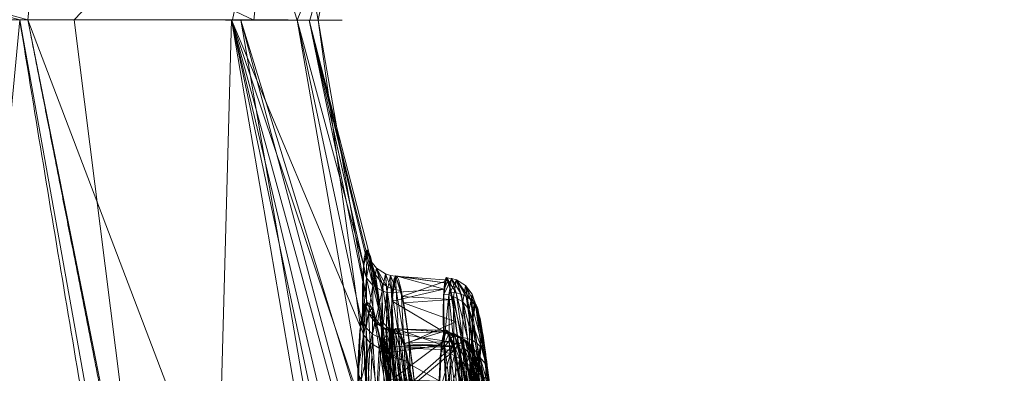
# Model space of a CAD drawing. Header units: millimetres. Extents: x -72 to 72, y -145 to 145.
# Tile 517 of 522: x 37.17 to 47.03, y 114.55 to 118.09. Entities that reach past the tile are written whole.
import ezdxf

# ---------------------------------------------------------------- set-up
doc = ezdxf.new("R2010")
doc.units = ezdxf.units.MM
doc.layers.add('1', color=7, linetype='CONTINUOUS')

msp = doc.modelspace()

# ---------------------------------------------------------------- linework, layer by layer
at = {"layer": '1', "color": 163, "linetype": 'Continuous', "lineweight": 13}
for points, knots in [([(20.8299, 118.0866, -34.5744), (21.0562, 118.0865, -34.4427), (21.5061, 118.0862, -34.1749), (22.1728, 118.0856, -33.7595), (22.7212, 118.085, -33.4022), (23.1018, 118.0847, -33.1472), (23.2915, 118.0845, -33.0187), (23.3996, 118.0844, -32.9449), (23.6696, 118.0842, -32.7597), (24.1252, 118.0838, -32.4401), (24.7594, 118.0834, -31.976), (25.3846, 118.0829, -31.4993), (26.2057, 118.0824, -30.8472), (27.0078, 118.0821, -30.1708), (27.7901, 118.082, -29.4709), (28.2706, 118.082, -29.0238), (28.6025, 118.0821, -28.7059), (28.7555, 118.0821, -28.5572), (28.8259, 118.0822, -28.4883), (28.8728, 118.0822, -28.4423), (28.9547, 118.0822, -28.3617), (29.048, 118.0823, -28.2692), (29.1409, 118.0823, -28.1763), (29.2798, 118.0824, -28.0366), (29.579, 118.0825, -27.7319), (29.913, 118.0826, -27.3808), (30.2588, 118.0828, -27.0068), (30.6119, 118.0829, -26.6171), (31.0719, 118.0831, -26.0912), (31.5891, 118.0833, -25.4733), (32.083, 118.0835, -24.8574), (32.5639, 118.0837, -24.231), (33.0316, 118.0838, -23.5947), (33.486, 118.084, -22.9486), (33.9267, 118.0841, -22.2931), (34.3537, 118.0842, -21.6287), (34.7669, 118.0843, -20.9556), (35.1659, 118.0844, -20.2743), (35.5508, 118.0845, -19.585), (35.9214, 118.0847, -18.8883), (36.2775, 118.0848, -18.1844), (36.6191, 118.085, -17.4738), (36.9461, 118.0852, -16.7568), (37.1544, 118.0854, -16.2749), (37.256, 118.0855, -16.033)], [0, 0, 0, 0, 0.03125, 0.0625, 0.09375, 0.109375, 0.117187, 0.121094, 0.125, 0.15625, 0.1875, 0.21875, 0.25, 0.3125, 0.34375, 0.375, 0.390625, 0.398438, 0.400391, 0.402344, 0.40625, 0.414062, 0.417969, 0.421875, 0.4375, 0.46875, 0.479492, 0.498047, 0.53125, 0.5625, 0.59375, 0.625, 0.65625, 0.6875, 0.71875, 0.75, 0.78125, 0.8125, 0.84375, 0.875, 0.90625, 0.9375, 0.96875, 1, 1, 1, 1]), ([(37.2559, 118.086, -16.033), (37.5206, 118.0861, -15.4034), (38.0155, 118.0859, -14.1294), (38.6527, 118.0846, -12.1798), (39.1898, 118.0833, -10.1999), (39.7793, 118.0821, -7.5284), (40.2726, 118.0815, -4.1404), (40.4678, 118.0817, -0.0352), (40.2602, 118.0825, 4.0707), (39.7535, 118.0835, 7.4595), (39.15, 118.0846, 10.131), (38.5999, 118.0856, 12.11), (37.9479, 118.0863, 14.0578), (37.4434, 118.0862, 15.3304), (37.1742, 118.086, 15.9593)], [0, 0, 0, 0, 0.0625, 0.125, 0.1875, 0.25, 0.375, 0.5, 0.625, 0.75, 0.8125, 0.875, 0.9375, 1, 1, 1, 1]), ([(37.1742, 118.086, 15.9593), (37.2239, 117.78, 15.9463), (37.3507, 117.0027, 15.9054), (37.5568, 115.7564, 15.8077), (37.7934, 114.3493, 15.6541), (38.0328, 112.9479, 15.4585), (38.2747, 111.5533, 15.2221), (38.5188, 110.1664, 14.9462), (38.7649, 108.7878, 14.6324), (39.0126, 107.4184, 14.2824), (39.2617, 106.0585, 13.8977), (39.5121, 104.7086, 13.4802), (39.8472, 102.9223, 12.8822), (40.2679, 100.7151, 12.0617), (40.7745, 98.1074, 10.9747), (41.2817, 95.5384, 9.7995), (41.7887, 93.0052, 8.5494), (42.2949, 90.5035, 7.2369), (42.7998, 88.0289, 5.8738), (43.3031, 85.5763, 4.4712), (43.8045, 83.1402, 3.0394), (44.304, 80.7151, 1.5883), (44.8014, 78.2954, 0.1277), (45.2966, 75.8753, -1.3331), (45.7895, 73.4492, -2.7846), (46.28, 71.0113, -4.2172), (46.7679, 68.5562, -5.621), (47.2529, 66.0784, -6.9855), (47.7345, 63.5728, -8.2997), (48.2124, 61.0349, -9.5518), (48.6857, 58.4605, -10.7293), (49.1537, 55.8466, -11.8187), (49.5382, 53.6336, -12.6415), (49.8418, 51.8423, -13.2413), (50.0674, 50.4885, -13.6603), (50.2906, 49.1246, -14.0464), (50.5112, 47.7509, -14.398), (50.7289, 46.3679, -14.7133), (50.9436, 44.9764, -14.9907), (51.155, 43.5771, -15.2287), (51.3628, 42.1709, -15.4259), (51.5668, 40.7589, -15.5811), (51.7667, 39.3423, -15.6933), (51.9623, 37.9222, -15.7617), (52.0897, 36.9741, -15.7777), (52.1526, 36.5, -15.7782)], [0, 0, 0, 0, 0.010355, 0.026317, 0.042279, 0.058241, 0.074203, 0.090165, 0.106127, 0.122089, 0.138051, 0.154013, 0.169975, 0.201899, 0.233823, 0.265747, 0.297671, 0.329595, 0.361519, 0.393443, 0.425367, 0.457291, 0.489215, 0.521139, 0.553063, 0.584988, 0.616912, 0.648836, 0.68076, 0.712684, 0.744608, 0.776532, 0.808456, 0.824418, 0.84038, 0.856342, 0.872304, 0.888266, 0.904228, 0.92019, 0.936152, 0.952114, 0.968076, 0.984038, 1, 1, 1, 1]), ([(37.2559, 118.086, -16.033), (37.2646, 118.0418, -16.0345), (37.2954, 117.884, -16.0402), (37.3485, 117.6126, -16.0511), (37.4264, 117.215, -16.0696), (37.4932, 116.8744, -16.0881), (37.5489, 116.5907, -16.1052), (37.6046, 116.307, -16.1232), (37.6939, 115.8533, -16.1546), (37.8166, 115.23, -16.2045), (37.9507, 114.5507, -16.2669), (38.0849, 113.8722, -16.3372), (38.2638, 112.9687, -16.4414), (38.4876, 111.8417, -16.5908), (38.7562, 110.4936, -16.7997), (39.0246, 109.1501, -17.0371), (39.2927, 107.8117, -17.3018), (39.5602, 106.4786, -17.5926), (39.8272, 105.1511, -17.9082), (40.1823, 103.3886, -18.3604), (40.624, 101.1999, -18.9814), (41.1501, 98.5965, -19.8056), (41.6718, 96.0151, -20.6987), (42.1886, 93.4541, -21.6512), (42.7005, 90.9112, -22.6535), (43.2072, 88.3839, -23.6968), (43.7087, 85.8691, -24.7725), (44.3704, 82.5286, -26.2387), (45.1848, 78.3681, -28.1111), (45.9823, 74.2044, -29.9837), (46.6103, 70.8576, -31.4504), (47.0762, 68.3363, -32.5266), (47.5371, 65.8004, -33.5705), (47.9927, 63.2471, -34.5735), (48.4427, 60.6737, -35.5266), (48.887, 58.0781, -36.4203), (49.325, 55.4585, -37.2449), (49.6843, 53.2549, -37.8662), (49.968, 51.4796, -38.3185), (50.1788, 50.142, -38.6341), (50.3876, 48.7984, -38.9248), (50.5942, 47.4491, -39.1893), (50.7984, 46.0944, -39.4265), (51.0003, 44.7346, -39.635), (51.1664, 43.5976, -39.7841), (51.2979, 42.6859, -39.8879), (51.3958, 42.0012, -39.958), (51.4931, 41.3157, -40.0201), (51.5896, 40.6294, -40.0741), (51.6854, 39.9423, -40.12), (51.7646, 39.3693, -40.1513), (51.8276, 38.9106, -40.1721), (51.8746, 38.5665, -40.1857), (51.9214, 38.2223, -40.1971), (51.9681, 37.8779, -40.2064), (52.0145, 37.5335, -40.2136), (52.053, 37.2465, -40.2177), (52.0838, 37.0168, -40.22), (52.1068, 36.8446, -40.2212), (52.1297, 36.6723, -40.2218), (52.1449, 36.5574, -40.2218), (52.1526, 36.5, -40.2218)], [0, 0, 0, 0, 0.001553, 0.005547, 0.009541, 0.015532, 0.017529, 0.019525, 0.025516, 0.033504, 0.041491, 0.049479, 0.057466, 0.073442, 0.089417, 0.105392, 0.121367, 0.137342, 0.153317, 0.169292, 0.201243, 0.233193, 0.265143, 0.297094, 0.329044, 0.360994, 0.392944, 0.424895, 0.488795, 0.552696, 0.584646, 0.616596, 0.648547, 0.680497, 0.712447, 0.744398, 0.776348, 0.808298, 0.824273, 0.840249, 0.856224, 0.872199, 0.888174, 0.904149, 0.920124, 0.928112, 0.936099, 0.944087, 0.952075, 0.960062, 0.96805, 0.972043, 0.976037, 0.980031, 0.984025, 0.988019, 0.992012, 0.994009, 0.996006, 0.998003, 1, 1, 1, 1]), ([(40.8668, 114.3787, 0.5683), (40.8506, 114.5257, 0.4577), (40.8197, 114.8027, 0.2134), (40.7644, 115.2717, -0.358), (40.7069, 115.666, -1.2022), (40.6563, 115.8163, -2.123), (40.627, 115.7477, -2.8601), (40.6117, 115.6076, -3.3979), (40.604, 115.3871, -3.9084), (40.6072, 114.9903, -4.5339), (40.6439, 114.3085, -5.1721), (40.7234, 113.4824, -5.5996), (40.8166, 112.7664, -5.7672), (40.871, 112.4009, -5.7945), (40.8997, 112.2185, -5.7948)], [0, 0, 0, 0, 0.0625, 0.125, 0.25, 0.375, 0.4375, 0.5, 0.5625, 0.625, 0.75, 0.875, 0.9375, 1, 1, 1, 1]), ([(41.184, 112.2633, -5.5264), (41.1638, 112.3807, -5.5265), (41.1171, 112.6685, -5.5149), (41.0348, 113.2621, -5.3947), (40.9704, 113.8472, -5.142), (40.9301, 114.339, -4.7959), (40.9089, 114.6918, -4.4631), (40.8979, 115.0206, -4.0377), (40.899, 115.2879, -3.5356), (40.9123, 115.4761, -2.943), (40.9372, 115.5497, -2.293), (40.9674, 115.4948, -1.7102), (40.9967, 115.3702, -1.2429), (41.0302, 115.1863, -0.7747), (41.0688, 114.9177, -0.3326), (41.1151, 114.5538, 0.0729), (41.1404, 114.3461, 0.2527), (41.1538, 114.235, 0.3369)], [0, 0, 0, 0, 0.125, 0.25, 0.375, 0.4375, 0.5, 0.5625, 0.625, 0.6875, 0.75, 0.8125, 0.84375, 0.875, 0.9375, 0.96875, 1, 1, 1, 1]), ([(41.6369, 114.2109, 0.334), (41.6154, 114.409, 0.1856), (41.5765, 114.7642, -0.153), (41.5284, 115.1557, -0.7372), (41.4886, 115.4066, -1.3696), (41.4571, 115.5185, -1.9996), (41.4332, 115.5076, -2.6192), (41.418, 115.3912, -3.1892), (41.4121, 115.186, -3.7077), (41.4158, 114.9168, -4.1549), (41.4293, 114.5966, -4.5358), (41.4513, 114.2527, -4.8405), (41.4811, 113.8887, -5.0827), (41.5159, 113.5308, -5.2594), (41.5546, 113.1807, -5.3832), (41.6087, 112.7355, -5.4878), (41.6486, 112.4413, -5.5092), (41.6735, 112.2632, -5.5093)], [0, 0, 0, 0, 0.0625, 0.125, 0.1875, 0.25, 0.3125, 0.375, 0.4375, 0.5, 0.5625, 0.625, 0.6875, 0.75, 0.8125, 0.875, 1, 1, 1, 1]), ([(40.6943, 112.1779, 5.7838), (40.6771, 112.3274, 5.7839), (40.6455, 112.627, 5.7632), (40.5954, 113.215, 5.6343), (40.5604, 113.8997, 5.3052), (40.5535, 114.5886, 4.7061), (40.5812, 115.0623, 3.9251), (40.6314, 115.2909, 3.0415), (40.6992, 115.2345, 2.1332), (40.7625, 114.996, 1.4143), (40.8199, 114.6789, 0.9034), (40.8508, 114.4839, 0.6748), (40.8668, 114.3787, 0.5683)], [0, 0, 0, 0, 0.0625, 0.125, 0.25, 0.375, 0.5, 0.625, 0.75, 0.875, 0.9375, 1, 1, 1, 1]), ([(41.9583, 112.307, -5.2367), (41.9349, 112.4592, -5.237), (41.8903, 112.7641, -5.2132), (41.8134, 113.3597, -5.0662), (41.7455, 114.0418, -4.6977), (41.7018, 114.7194, -4.0555), (41.7011, 115.1478, -3.2222), (41.7294, 115.2972, -2.2982), (41.7801, 115.139, -1.3788), (41.8312, 114.8111, -0.6751), (41.881, 114.4216, -0.1977), (41.9087, 114.1912, 0.0064), (41.9233, 114.0689, 0.0987)], [0, 0, 0, 0, 0.0625, 0.125, 0.25, 0.375, 0.5, 0.625, 0.75, 0.875, 0.9375, 1, 1, 1, 1]), ([(41.1538, 114.202, 0.7843), (41.1286, 114.3522, 0.9374), (41.0821, 114.6076, 1.2672), (41.0214, 114.865, 1.8155), (40.9705, 114.9944, 2.3693), (40.9279, 115.0113, 2.9144), (40.8942, 114.9302, 3.422), (40.8695, 114.7705, 3.8787), (40.8537, 114.5496, 4.2787), (40.8466, 114.2882, 4.6141), (40.8477, 114.0016, 4.8872), (40.8585, 113.6028, 5.1753), (40.8866, 113.1136, 5.398), (40.9324, 112.5992, 5.5129), (40.9639, 112.3279, 5.5269), (40.9788, 112.2106, 5.5268)], [0, 0, 0, 0, 0.0625, 0.125, 0.1875, 0.25, 0.3125, 0.375, 0.4375, 0.5, 0.5625, 0.625, 0.75, 0.875, 1, 1, 1, 1]), ([(41.4915, 112.2106, 5.5089), (41.4744, 112.3747, 5.5088), (41.4408, 112.7249, 5.4808), (41.3974, 113.3186, 5.3054), (41.3753, 113.821, 5.0166), (41.3692, 114.2009, 4.6788), (41.3711, 114.4574, 4.3772), (41.38, 114.6815, 4.017), (41.3954, 114.8521, 3.6163), (41.4178, 114.9628, 3.1643), (41.4461, 114.9966, 2.6897), (41.4811, 114.9436, 2.1871), (41.5215, 114.7964, 1.6916), (41.5689, 114.5456, 1.2088), (41.6046, 114.3124, 0.9189), (41.6239, 114.1785, 0.7838)], [0, 0, 0, 0, 0.125, 0.25, 0.375, 0.4375, 0.5, 0.5625, 0.625, 0.6875, 0.75, 0.8125, 0.875, 0.9375, 1, 1, 1, 1]), ([(42.1494, 112.3003, 0.27), (42.128, 112.4654, 0.2698), (42.0861, 112.7958, 0.237), (42.027, 113.2728, 0.0923), (41.973, 113.712, -0.1446), (41.9247, 114.0965, -0.4634), (41.8815, 114.4163, -0.8481), (41.844, 114.6568, -1.2872), (41.8188, 114.7743, -1.6879), (41.8021, 114.8205, -2.0179), (41.7875, 114.837, -2.3507), (41.7737, 114.7985, -2.7669), (41.7667, 114.6545, -3.2478), (41.7707, 114.4211, -3.6921), (41.7876, 114.105, -4.0818), (41.8187, 113.7185, -4.4011), (41.8641, 113.2781, -4.6378), (41.9235, 112.8009, -4.7817), (41.9706, 112.4711, -4.8137), (41.9956, 112.3064, -4.8134)], [0, 0, 0, 0, 0.0625, 0.125, 0.1875, 0.25, 0.3125, 0.375, 0.4375, 0.46875, 0.5, 0.5625, 0.625, 0.6875, 0.75, 0.8125, 0.875, 0.9375, 1, 1, 1, 1]), ([(41.9103, 114.0026, 1.0042), (41.8966, 114.0876, 1.0904), (41.8699, 114.2451, 1.2753), (41.8203, 114.5012, 1.6888), (41.7661, 114.6945, 2.2701), (41.7104, 114.7428, 3.0048), (41.6717, 114.5646, 3.7216), (41.6536, 114.1859, 4.3569), (41.6642, 113.6315, 4.8448), (41.695, 113.0818, 5.1195), (41.7366, 112.6071, 5.2294), (41.7625, 112.3647, 5.2475), (41.7765, 112.2437, 5.2476)], [0, 0, 0, 0, 0.0625, 0.125, 0.25, 0.375, 0.5, 0.625, 0.75, 0.875, 0.9375, 1, 1, 1, 1])]:
    msp.add_open_spline(points, degree=3, knots=knots, dxfattribs=at)
for points in [[(37.7182, 118.0862, 14.6185), (39.3059, 118.0839, 7.956), (39.7535, 120.2184, 8.0588)], [(39.7535, 120.2184, 8.0588), (39.3059, 118.0839, 7.956), (40.1633, 118.0826, 4.3583)], [(40.3661, 119.1009, 0.0905), (39.7535, 120.2184, 8.0588), (40.1633, 118.0826, 4.3583)], [(33.4181, 119.1011, 22.6867), (33.2324, 118.0816, 22.5775), (37.1743, 118.086, 15.9593)], [(37.2559, 118.086, -16.033), (33.2418, 118.0842, -22.4116), (33.5584, 119.0997, -22.6069)], [(33.5584, 119.0997, -22.6069), (37.361, 119.1002, -15.5204), (37.2559, 118.086, -16.033)], [(39.5176, 118.0826, -7.8115), (37.2559, 118.086, -16.033), (37.361, 119.1002, -15.5204)], [(37.361, 119.1002, -15.5204), (39.6241, 119.1006, -7.8447), (39.5176, 118.0826, -7.8115)], [(39.9505, 118.082, -6.2379), (39.5176, 118.0826, -7.8115), (39.6241, 119.1006, -7.8447)], [(39.9505, 118.082, -6.2379), (39.6241, 119.1006, -7.8447), (40.3661, 119.1009, 0.0905)], [(40.3661, 119.1009, 0.0905), (40.0777, 118.0824, 0.097), (39.9505, 118.082, -6.2379)], [(40.1633, 118.0826, 4.3583), (40.0777, 118.0824, 0.097), (40.3661, 119.1009, 0.0905)], [(33.8899, 118.0845, -21.3816), (37.2559, 118.086, -16.033), (39.2503, 108.1144, -18.0976)], [(39.2503, 108.1144, -18.0976), (36.4363, 107.9801, -23.4602), (33.8899, 118.0845, -21.3816)], [(36.1915, 107.7285, 19.6795), (39.0148, 107.8272, 13.496), (37.1742, 118.086, 15.9593)], [(37.7182, 118.0862, 14.6185), (37.1742, 118.086, 15.9593), (39.0148, 107.8272, 13.496)], [(41.141, 107.8941, -9.6329), (39.2382, 108.175, -18.0851), (37.2559, 118.086, -16.033)], [(37.2559, 118.086, -16.033), (39.3879, 118.0828, -8.2832), (41.141, 107.8941, -9.6329)], [(39.2945, 118.0839, 8.0039), (37.7182, 118.0862, 14.6185), (39.0148, 107.8272, 13.496)], [(39.0148, 107.8272, 13.496), (41.0724, 107.7049, 6.5169), (39.2945, 118.0839, 8.0039)], [(39.2945, 118.0839, 8.0039), (40.5578, 114.3366, 4.9059), (40.5843, 115.0149, 3.9229)], [(39.2945, 118.0839, 8.0039), (40.5889, 113.3794, 5.5403), (40.5578, 114.3366, 4.9059)], [(40.8534, 110.784, 5.7831), (39.2945, 118.0839, 8.0039), (41.0724, 107.7049, 6.5169)], [(40.8534, 110.784, 5.7831), (40.6943, 112.1779, 5.7838), (39.2945, 118.0839, 8.0039)], [(40.6943, 112.1779, 5.7838), (40.5889, 113.3794, 5.5403), (39.2945, 118.0839, 8.0039)], [(40.5843, 115.0149, 3.9229), (40.1633, 118.0826, 4.3583), (39.2945, 118.0839, 8.0039)], [(41.141, 107.8941, -9.6329), (39.3879, 118.0828, -8.2832), (40.8249, 112.7193, -5.7599)], [(39.3879, 118.0828, -8.2832), (40.6899, 113.848, -5.395), (40.8249, 112.7193, -5.7599)], [(40.6899, 113.848, -5.395), (39.3879, 118.0828, -8.2832), (39.9505, 118.082, -6.2379)], [(40.6161, 115.6371, -3.26), (39.9505, 118.082, -6.2379), (40.0732, 118.0824, -0.1271)], [(39.9505, 118.082, -6.2379), (40.611, 114.9982, -4.467), (40.6899, 113.848, -5.395)], [(40.6161, 115.6371, -3.26), (40.611, 114.9982, -4.467), (39.9505, 118.082, -6.2379)], [(40.0732, 118.0824, -0.1271), (40.1633, 118.0826, 4.3583), (40.6539, 115.2566, 2.7514)], [(40.0732, 118.0824, -0.1271), (40.6692, 115.7621, -1.9072), (40.6161, 115.6371, -3.26)], [(40.0732, 118.0824, -0.1271), (40.7587, 115.298, -0.4738), (40.6692, 115.7621, -1.9072)], [(40.0732, 118.0824, -0.1271), (40.7735, 115.1723, -0.3312), (40.7587, 115.298, -0.4738)], [(40.6539, 115.2566, 2.7514), (40.7521, 115.0232, 1.5485), (40.0732, 118.0824, -0.1271)], [(40.7735, 115.1723, -0.3312), (40.0732, 118.0824, -0.1271), (40.7521, 115.0232, 1.5485)], [(40.1633, 118.0826, 4.3583), (40.5843, 115.0149, 3.9229), (40.6539, 115.2566, 2.7514)], [(40.6448, 115.508, -3.3522), (40.6132, 115.5981, -3.3819), (40.6498, 115.7839, -2.2958)], [(40.6498, 115.7839, -2.2958), (40.6801, 115.6874, -2.296), (40.6448, 115.508, -3.3522)], [(40.6498, 115.7839, -2.2958), (40.7069, 115.6288, -1.2077), (40.7362, 115.5357, -1.2382)], [(40.7362, 115.5357, -1.2382), (40.6801, 115.6874, -2.296), (40.6498, 115.7839, -2.2958)], [(40.7105, 115.4284, -3.3268), (40.6448, 115.508, -3.3522), (40.6801, 115.6874, -2.296)], [(40.6801, 115.6874, -2.296), (40.7457, 115.602, -2.2979), (40.7105, 115.4284, -3.3268)], [(40.7457, 115.602, -2.2979), (40.6801, 115.6874, -2.296), (40.7362, 115.5357, -1.2382)], [(40.7362, 115.5357, -1.2382), (40.7069, 115.6288, -1.2077), (40.7787, 115.1419, -0.2224)], [(40.6087, 115.0826, -4.357), (40.6132, 115.5981, -3.3819), (40.6448, 115.508, -3.3522)], [(40.6448, 115.508, -3.3522), (40.6412, 115.0075, -4.3011), (40.6087, 115.0826, -4.357)], [(40.6412, 115.0075, -4.3011), (40.6448, 115.508, -3.3522), (40.7105, 115.4284, -3.3268)], [(40.8012, 115.3753, -3.3109), (40.7105, 115.4284, -3.3268), (40.7457, 115.602, -2.2979)], [(40.7362, 115.5357, -1.2382), (40.8016, 115.4536, -1.2676), (40.7457, 115.602, -2.2979)], [(40.7787, 115.1419, -0.2224), (40.8071, 115.0619, -0.2807), (40.7362, 115.5357, -1.2382)], [(40.8016, 115.4536, -1.2676), (40.7362, 115.5357, -1.2382), (40.8071, 115.0619, -0.2807)], [(40.7457, 115.602, -2.2979), (40.8372, 115.5452, -2.3011), (40.8012, 115.3753, -3.3109)], [(40.7457, 115.602, -2.2979), (40.8016, 115.4536, -1.2676), (40.8455, 115.4224, -1.2799)], [(40.8372, 115.5452, -2.3011), (40.7457, 115.602, -2.2979), (40.8455, 115.4224, -1.2799)], [(40.8504, 115.3613, -3.3073), (40.8012, 115.3753, -3.3109), (40.8372, 115.5452, -2.3011)], [(40.8372, 115.5452, -2.3011), (40.887, 115.5305, -2.303), (40.8504, 115.3613, -3.3073)], [(40.8455, 115.4224, -1.2799), (40.8938, 115.3998, -1.2898), (40.8372, 115.5452, -2.3011)], [(40.887, 115.5305, -2.303), (40.8372, 115.5452, -2.3011), (40.8938, 115.3998, -1.2898)], [(40.8992, 115.3556, -3.3065), (40.8504, 115.3613, -3.3073), (40.887, 115.5305, -2.303)], [(40.8938, 115.3998, -1.2898), (40.9441, 115.3863, -1.297), (40.887, 115.5305, -2.303)], [(40.887, 115.5305, -2.303), (40.9363, 115.5246, -2.305), (40.8992, 115.3556, -3.3065)], [(40.9363, 115.5246, -2.305), (40.887, 115.5305, -2.303), (40.9441, 115.3863, -1.297)], [(41.4214, 115.394, -3.1045), (40.9141, 115.3601, -3.0984), (40.9392, 115.5265, -2.2813)], [(40.9441, 115.3863, -1.297), (40.9938, 115.3815, -1.3015), (40.9363, 115.5246, -2.305)], [(40.9392, 115.5265, -2.2813), (41.451, 115.4541, -2.2542), (41.4214, 115.394, -3.1045)], [(40.9392, 115.5265, -2.2813), (40.9406, 115.5219, -2.2589), (41.451, 115.4541, -2.2542)], [(41.4651, 115.4827, -1.8513), (40.9406, 115.5219, -2.2589), (40.9989, 115.3194, -1.2704)], [(41.4651, 115.4827, -1.8513), (41.451, 115.4541, -2.2542), (40.9406, 115.5219, -2.2589)], [(41.4199, 115.3409, -3.293), (41.4462, 115.5068, -2.2941), (41.4954, 115.5009, -2.2961)], [(41.4462, 115.5068, -2.2941), (41.4936, 115.3608, -1.2938), (41.5433, 115.3561, -1.2985)], [(41.5433, 115.3561, -1.2985), (41.4954, 115.5009, -2.2961), (41.4462, 115.5068, -2.2941)], [(40.7105, 115.4284, -3.3268), (40.7069, 114.942, -4.2517), (40.6412, 115.0075, -4.3011)], [(40.7069, 114.942, -4.2517), (40.7105, 115.4284, -3.3268), (40.8012, 115.3753, -3.3109)], [(40.8071, 115.0619, -0.2807), (40.8724, 114.9922, -0.3351), (40.8016, 115.4536, -1.2676)], [(40.8455, 115.4224, -1.2799), (40.8016, 115.4536, -1.2676), (40.8724, 114.9922, -0.3351)], [(40.8724, 114.9922, -0.3351), (40.9165, 114.9661, -0.3572), (40.8455, 115.4224, -1.2799)], [(40.8938, 115.3998, -1.2898), (40.8455, 115.4224, -1.2799), (40.9165, 114.9661, -0.3572)], [(40.9989, 115.3194, -1.2704), (41.499, 115.2905, -1.2865), (41.4651, 115.4827, -1.8513)], [(41.4954, 115.5009, -2.2961), (41.4687, 115.3353, -3.2918), (41.4199, 115.3409, -3.293)], [(41.4687, 115.3353, -3.2918), (41.4954, 115.5009, -2.2961), (41.5452, 115.4862, -2.2981)], [(41.5452, 115.4862, -2.2981), (41.518, 115.3214, -3.2879), (41.4687, 115.3353, -3.2918)], [(41.4954, 115.5009, -2.2961), (41.5433, 115.3561, -1.2985), (41.5935, 115.3427, -1.3059)], [(41.5935, 115.3427, -1.3059), (41.5452, 115.4862, -2.2981), (41.4954, 115.5009, -2.2961)], [(41.6089, 115.2683, -3.2715), (41.518, 115.3214, -3.2879), (41.5452, 115.4862, -2.2981)], [(41.5452, 115.4862, -2.2981), (41.6419, 115.3202, -1.316), (41.6857, 115.2891, -1.3285)], [(41.5452, 115.4862, -2.2981), (41.5935, 115.3427, -1.3059), (41.6419, 115.3202, -1.316)], [(41.5452, 115.4862, -2.2981), (41.6367, 115.4295, -2.3013), (41.6089, 115.2683, -3.2715)], [(41.6857, 115.2891, -1.3285), (41.6367, 115.4295, -2.3013), (41.5452, 115.4862, -2.2981)], [(41.6746, 115.1885, -3.2458), (41.6089, 115.2683, -3.2715), (41.6367, 115.4295, -2.3013)], [(41.6367, 115.4295, -2.3013), (41.6857, 115.2891, -1.3285), (41.7512, 115.2071, -1.3583)], [(41.6367, 115.4295, -2.3013), (41.7023, 115.3441, -2.3031), (41.6746, 115.1885, -3.2458)], [(41.7512, 115.2071, -1.3583), (41.7023, 115.3441, -2.3031), (41.6367, 115.4295, -2.3013)], [(40.8012, 115.3753, -3.3109), (40.7969, 114.8993, -4.2184), (40.7069, 114.942, -4.2517)], [(40.7969, 114.8993, -4.2184), (40.8012, 115.3753, -3.3109), (40.8504, 115.3613, -3.3073)], [(40.8457, 114.8885, -4.2094), (40.7969, 114.8993, -4.2184), (40.8504, 115.3613, -3.3073)], [(40.894, 114.8845, -4.2054), (40.8457, 114.8885, -4.2094), (40.8504, 115.3613, -3.3073)], [(40.8504, 115.3613, -3.3073), (40.8992, 115.3556, -3.3065), (40.894, 114.8845, -4.2054)], [(40.9165, 114.9661, -0.3572), (40.9651, 114.9478, -0.3743), (40.8938, 115.3998, -1.2898)], [(40.9441, 115.3863, -1.297), (40.8938, 115.3998, -1.2898), (40.9651, 114.9478, -0.3743)], [(40.901, 115.2735, -3.5234), (41.4207, 115.3926, -3.1237), (41.4188, 114.9657, -4.0043)], [(40.901, 115.2735, -3.5234), (40.9141, 115.3601, -3.0984), (41.4207, 115.3926, -3.1237)], [(40.9141, 115.3601, -3.0984), (41.4214, 115.394, -3.1045), (41.4207, 115.3926, -3.1237)], [(40.9651, 114.9478, -0.3743), (41.0157, 114.9374, -0.386), (40.9441, 115.3863, -1.297)], [(40.9938, 115.3815, -1.3015), (40.9441, 115.3863, -1.297), (41.0157, 114.9374, -0.386)], [(41.0157, 114.9374, -0.386), (41.0657, 114.9346, -0.3924), (40.9938, 115.3815, -1.3015)], [(41.499, 115.2905, -1.2865), (40.9989, 115.3194, -1.2704), (41.0169, 115.2567, -0.9642)], [(41.423, 114.8733, -4.1895), (41.4199, 115.3409, -3.293), (41.4687, 115.3353, -3.2918)], [(41.4715, 114.8693, -4.1853), (41.423, 114.8733, -4.1895), (41.4687, 115.3353, -3.2918)], [(41.4687, 115.3353, -3.2918), (41.518, 115.3214, -3.2879), (41.5205, 114.8584, -4.1759)], [(41.5205, 114.8584, -4.1759), (41.4715, 114.8693, -4.1853), (41.4687, 115.3353, -3.2918)], [(41.4936, 115.3608, -1.2938), (41.5574, 114.9116, -0.3896), (41.6075, 114.9089, -0.3963)], [(41.6075, 114.9089, -0.3963), (41.5433, 115.3561, -1.2985), (41.4936, 115.3608, -1.2938)], [(41.518, 115.3214, -3.2879), (41.6089, 115.2683, -3.2715), (41.6109, 114.8155, -4.1418)], [(41.6109, 114.8155, -4.1418), (41.5205, 114.8584, -4.1759), (41.518, 115.3214, -3.2879)], [(41.5433, 115.3561, -1.2985), (41.6075, 114.9089, -0.3963), (41.6581, 114.8987, -0.4083)], [(41.6581, 114.8987, -0.4083), (41.5935, 115.3427, -1.3059), (41.5433, 115.3561, -1.2985)], [(41.5935, 115.3427, -1.3059), (41.6581, 114.8987, -0.4083), (41.7068, 114.8805, -0.4258)], [(41.7068, 114.8805, -0.4258), (41.6419, 115.3202, -1.316), (41.5935, 115.3427, -1.3059)], [(41.6419, 115.3202, -1.316), (41.7068, 114.8805, -0.4258), (41.7509, 114.8547, -0.4483)], [(41.7509, 114.8547, -0.4483), (41.6857, 115.2891, -1.3285), (41.6419, 115.3202, -1.316)], [(41.706, 115.0982, -3.216), (41.6746, 115.1885, -3.2458), (41.7023, 115.3441, -2.3031)], [(41.7023, 115.3441, -2.3031), (41.7512, 115.2071, -1.3583), (41.7805, 115.1142, -1.3893)], [(41.7023, 115.3441, -2.3031), (41.7327, 115.2477, -2.3034), (41.706, 115.0982, -3.216)], [(41.7805, 115.1142, -1.3893), (41.7327, 115.2477, -2.3034), (41.7023, 115.3441, -2.3031)], [(40.6341, 115.2456, 3.0325), (40.5852, 115.0242, 3.9018), (40.6164, 114.9358, 3.8662)], [(40.6164, 114.9358, 3.8662), (40.664, 115.1489, 3.0245), (40.6341, 115.2456, 3.0325)], [(40.6995, 115.2071, 2.1359), (40.6341, 115.2456, 3.0325), (40.664, 115.1489, 3.0245)], [(41.4188, 114.9657, -4.0043), (40.9091, 114.9521, -3.9883), (40.901, 115.2735, -3.5234)], [(41.5387, 115.0653, -0.6249), (41.499, 115.2905, -1.2865), (41.0169, 115.2567, -0.9642)], [(41.0169, 115.2567, -0.9642), (41.0716, 114.8599, -0.4038), (41.5387, 115.0653, -0.6249)], [(41.6089, 115.2683, -3.2715), (41.6746, 115.1885, -3.2458), (41.6766, 114.7498, -4.0915)], [(41.6766, 114.7498, -4.0915), (41.6109, 114.8155, -4.1418), (41.6089, 115.2683, -3.2715)], [(41.6857, 115.2891, -1.3285), (41.7509, 114.8547, -0.4483), (41.8161, 114.7852, -0.5036)], [(41.8161, 114.7852, -0.5036), (41.7512, 115.2071, -1.3583), (41.6857, 115.2891, -1.3285)], [(41.7042, 115.0555, -3.3353), (41.7381, 115.2428, -2.1888), (41.7913, 114.8285, -2.2705)], [(41.7381, 115.2428, -2.1888), (41.8117, 114.9297, -0.9568), (41.845, 114.6415, -1.298)], [(41.845, 114.6415, -1.298), (41.7913, 114.8285, -2.2705), (41.7381, 115.2428, -2.1888)], [(40.664, 115.1489, 3.0245), (40.6164, 114.9358, 3.8662), (40.6821, 114.8571, 3.8364)], [(40.664, 115.1489, 3.0245), (40.7281, 115.1106, 2.1569), (40.6995, 115.2071, 2.1359)], [(40.7281, 115.1106, 2.1569), (40.664, 115.1489, 3.0245), (40.7295, 115.0628, 3.0199)], [(40.6821, 114.8571, 3.8364), (40.7295, 115.0628, 3.0199), (40.664, 115.1489, 3.0245)], [(40.777, 114.9084, 1.2921), (40.6995, 115.2071, 2.1359), (40.7281, 115.1106, 2.1569)], [(40.7521, 115.0232, 1.5485), (40.8668, 114.3787, 0.5683), (40.7735, 115.1723, -0.3312)], [(40.8071, 115.0619, -0.2807), (40.7787, 115.1419, -0.2224), (40.8668, 114.3787, 0.5683)], [(41.6746, 115.1885, -3.2458), (41.706, 115.0982, -3.216), (41.7086, 114.6747, -4.035)], [(41.7086, 114.6747, -4.035), (41.6766, 114.7498, -4.0915), (41.6746, 115.1885, -3.2458)], [(41.7512, 115.2071, -1.3583), (41.8161, 114.7852, -0.5036), (41.8444, 114.7055, -0.5627)], [(41.8444, 114.7055, -0.5627), (41.7805, 115.1142, -1.3893), (41.7512, 115.2071, -1.3583)], [(40.6164, 114.9358, 3.8662), (40.5852, 115.0242, 3.9018), (40.5595, 114.5561, 4.6695)], [(40.6505, 114.2918, -5.1315), (40.6087, 115.0826, -4.357), (40.6412, 115.0075, -4.3011)], [(40.7295, 115.0628, 3.0199), (40.6821, 114.8571, 3.8364), (40.773, 114.8042, 3.8185)], [(40.8044, 114.8207, 1.3409), (40.7281, 115.1106, 2.1569), (40.7934, 115.025, 2.1786)], [(40.7281, 115.1106, 2.1569), (40.8044, 114.8207, 1.3409), (40.777, 114.9084, 1.2921)], [(40.7295, 115.0628, 3.0199), (40.7934, 115.025, 2.1786), (40.7281, 115.1106, 2.1569)], [(40.8373, 114.9925, 2.1885), (40.7295, 115.0628, 3.0199), (40.8212, 115.0053, 3.0199)], [(40.8373, 114.9925, 2.1885), (40.7934, 115.025, 2.1786), (40.7295, 115.0628, 3.0199)], [(40.773, 114.8042, 3.8185), (40.8212, 115.0053, 3.0199), (40.7295, 115.0628, 3.0199)], [(40.8695, 114.7439, 1.388), (40.7934, 115.025, 2.1786), (40.8373, 114.9925, 2.1885)], [(40.7934, 115.025, 2.1786), (40.8695, 114.7439, 1.388), (40.8044, 114.8207, 1.3409)], [(40.8668, 114.3787, 0.5683), (40.8943, 114.3202, 0.487), (40.8071, 115.0619, -0.2807)], [(40.8724, 114.9922, -0.3351), (40.8071, 115.0619, -0.2807), (40.8943, 114.3202, 0.487)], [(41.0716, 114.8599, -0.4038), (41.5613, 114.8684, -0.404), (41.5387, 115.0653, -0.6249)], [(41.7205, 114.4499, -4.2907), (41.7042, 115.0555, -3.3353), (41.7686, 114.6384, -3.2447)], [(41.7913, 114.8285, -2.2705), (41.7686, 114.6384, -3.2447), (41.7042, 115.0555, -3.3353)], [(40.5595, 114.5561, 4.6695), (40.5918, 114.4833, 4.6101), (40.6164, 114.9358, 3.8662)], [(40.6821, 114.8571, 3.8364), (40.6164, 114.9358, 3.8662), (40.5918, 114.4833, 4.6101)], [(40.683, 114.2391, -5.0543), (40.6412, 115.0075, -4.3011), (40.7069, 114.942, -4.2517)], [(40.6412, 115.0075, -4.3011), (40.683, 114.2391, -5.0543), (40.6505, 114.2918, -5.1315)], [(40.7069, 114.942, -4.2517), (40.7486, 114.1948, -4.9853), (40.683, 114.2391, -5.0543)], [(40.7486, 114.1948, -4.9853), (40.7069, 114.942, -4.2517), (40.7969, 114.8993, -4.2184)], [(40.8711, 114.9903, 3.0215), (40.8212, 115.0053, 3.0199), (40.773, 114.8042, 3.8185)], [(40.8711, 114.9903, 3.0215), (40.773, 114.8042, 3.8185), (40.8711, 114.7839, 3.8146)], [(40.8859, 114.9688, 2.1969), (40.8212, 115.0053, 3.0199), (40.8711, 114.9903, 3.0215)], [(40.8212, 115.0053, 3.0199), (40.8859, 114.9688, 2.1969), (40.8373, 114.9925, 2.1885)], [(40.9137, 114.7151, 1.4077), (40.8373, 114.9925, 2.1885), (40.8859, 114.9688, 2.1969)], [(40.8373, 114.9925, 2.1885), (40.9137, 114.7151, 1.4077), (40.8695, 114.7439, 1.388)], [(40.8711, 114.7839, 3.8146), (40.9205, 114.9841, 3.024), (40.8711, 114.9903, 3.0215)], [(40.9364, 114.9547, 2.2038), (40.8711, 114.9903, 3.0215), (40.9205, 114.9841, 3.024)], [(40.8711, 114.9903, 3.0215), (40.9364, 114.9547, 2.2038), (40.8859, 114.9688, 2.1969)], [(40.8943, 114.3202, 0.487), (40.9594, 114.2706, 0.4121), (40.8724, 114.9922, -0.3351)], [(40.9165, 114.9661, -0.3572), (40.8724, 114.9922, -0.3351), (40.9594, 114.2706, 0.4121)], [(40.9627, 114.6948, 1.4235), (40.8859, 114.9688, 2.1969), (40.9364, 114.9547, 2.2038)], [(40.8859, 114.9688, 2.1969), (40.9627, 114.6948, 1.4235), (40.9137, 114.7151, 1.4077)], [(40.9371, 114.9994, 2.8024), (40.8865, 114.8169, 3.619), (41.3961, 114.8354, 3.6212)], [(40.9091, 114.9521, -3.9883), (41.4188, 114.9657, -4.0043), (41.4184, 114.8774, -4.1865)], [(40.9205, 114.5051, -4.6348), (40.9091, 114.9521, -3.9883), (41.4184, 114.8774, -4.1865)], [(40.9594, 114.2706, 0.4121), (41.0036, 114.2528, 0.3822), (40.9165, 114.9661, -0.3572)], [(40.9651, 114.9478, -0.3743), (40.9165, 114.9661, -0.3572), (41.0036, 114.2528, 0.3822)], [(40.9205, 114.9841, 3.024), (40.9862, 114.9496, 2.2088), (40.9364, 114.9547, 2.2038)], [(41.0136, 114.6832, 1.4349), (40.9364, 114.9547, 2.2038), (40.9862, 114.9496, 2.2088)], [(40.9364, 114.9547, 2.2038), (41.0136, 114.6832, 1.4349), (40.9627, 114.6948, 1.4235)], [(41.3961, 114.8354, 3.6212), (41.4422, 114.9625, 2.7812), (40.9371, 114.9994, 2.8024)], [(41.4422, 114.9625, 2.7812), (40.9387, 114.9963, 2.7851), (40.9371, 114.9994, 2.8024)], [(41.0136, 114.8457, 1.9391), (40.9387, 114.9963, 2.7851), (41.4491, 114.9814, 2.6558)], [(40.9387, 114.9963, 2.7851), (41.4422, 114.9625, 2.7812), (41.4491, 114.9814, 2.6558)], [(41.0036, 114.2528, 0.3822), (41.0526, 114.241, 0.3594), (40.9651, 114.9478, -0.3743)], [(41.0157, 114.9374, -0.386), (40.9651, 114.9478, -0.3743), (41.0526, 114.241, 0.3594)], [(40.9862, 114.9496, 2.2088), (41.064, 114.68, 1.4419), (41.0136, 114.6832, 1.4349)], [(41.4491, 114.9814, 2.6558), (41.5035, 114.8319, 1.9446), (41.0136, 114.8457, 1.9391)], [(41.0526, 114.241, 0.3594), (41.1035, 114.2352, 0.3444), (41.0157, 114.9374, -0.386)], [(41.0657, 114.9346, -0.3924), (41.0157, 114.9374, -0.386), (41.1035, 114.2352, 0.3444)], [(41.1035, 114.2352, 0.3444), (41.1538, 114.235, 0.3369), (41.0657, 114.9346, -0.3924)], [(41.4761, 114.9615, 3.0139), (41.4268, 114.9677, 3.0113), (41.3891, 114.7704, 3.8)], [(41.5261, 114.9464, 3.0156), (41.4761, 114.9615, 3.0139), (41.3891, 114.7704, 3.8)], [(41.3891, 114.7704, 3.8), (41.4875, 114.7503, 3.7957), (41.5261, 114.9464, 3.0156)], [(41.4268, 114.9677, 3.0113), (41.4761, 114.9615, 3.0139), (41.5304, 114.9251, 2.2044)], [(41.5304, 114.9251, 2.2044), (41.4805, 114.9301, 2.1992), (41.4268, 114.9677, 3.0113)], [(41.4761, 114.9615, 3.0139), (41.5261, 114.9464, 3.0156), (41.5809, 114.911, 2.2115)], [(41.5809, 114.911, 2.2115), (41.5304, 114.9251, 2.2044), (41.4761, 114.9615, 3.0139)], [(41.4805, 114.9301, 2.1992), (41.5304, 114.9251, 2.2044), (41.5971, 114.655, 1.4436)], [(41.5971, 114.655, 1.4436), (41.5467, 114.6581, 1.4364), (41.4805, 114.9301, 2.1992)], [(41.6178, 114.8889, 3.0158), (41.5261, 114.9464, 3.0156), (41.4875, 114.7503, 3.7957)], [(41.5261, 114.9464, 3.0156), (41.6178, 114.8889, 3.0158), (41.6734, 114.8548, 2.2304)], [(41.6734, 114.8548, 2.2304), (41.6295, 114.8874, 2.2203), (41.5261, 114.9464, 3.0156)], [(41.6295, 114.8874, 2.2203), (41.5809, 114.911, 2.2115), (41.5261, 114.9464, 3.0156)], [(41.5304, 114.9251, 2.2044), (41.5809, 114.911, 2.2115), (41.6482, 114.6436, 1.4554)], [(41.6482, 114.6436, 1.4554), (41.5971, 114.655, 1.4436), (41.5304, 114.9251, 2.2044)], [(41.8117, 114.9297, -0.9568), (41.9045, 114.226, -0.0285), (41.9255, 114.086, -0.4751)], [(41.9255, 114.086, -0.4751), (41.845, 114.6415, -1.298), (41.8117, 114.9297, -0.9568)], [(40.5918, 114.4833, 4.6101), (40.6575, 114.4193, 4.5584), (40.6821, 114.8571, 3.8364)], [(40.6821, 114.8571, 3.8364), (40.6575, 114.4193, 4.5584), (40.7477, 114.3766, 4.5246)], [(40.7477, 114.3766, 4.5246), (40.773, 114.8042, 3.8185), (40.6821, 114.8571, 3.8364)], [(40.7969, 114.8993, -4.2184), (40.8384, 114.1678, -4.938), (40.7486, 114.1948, -4.9853)], [(40.8668, 114.3787, 0.5683), (40.777, 114.9084, 1.2921), (40.8044, 114.8207, 1.3409)], [(40.8384, 114.1678, -4.938), (40.7969, 114.8993, -4.2184), (40.8457, 114.8885, -4.2094)], [(40.8928, 114.3079, 0.6416), (40.8044, 114.8207, 1.3409), (40.8695, 114.7439, 1.388)], [(40.8044, 114.8207, 1.3409), (40.8928, 114.3079, 0.6416), (40.8668, 114.3787, 0.5683)], [(40.8457, 114.8885, -4.2094), (40.8871, 114.1621, -4.9247), (40.8384, 114.1678, -4.938)], [(40.8871, 114.1621, -4.9247), (40.8457, 114.8885, -4.2094), (40.894, 114.8845, -4.2054)], [(41.3797, 114.4724, 4.2415), (41.3954, 114.8336, 3.633), (40.8711, 114.7617, 3.866)], [(41.3954, 114.8336, 3.633), (40.8865, 114.8169, 3.619), (40.8711, 114.7617, 3.866)], [(41.3954, 114.8336, 3.633), (41.3961, 114.8354, 3.6212), (40.8865, 114.8169, 3.619)], [(40.894, 114.8845, -4.2054), (40.9352, 114.1613, -4.9184), (40.8871, 114.1621, -4.9247)], [(41.4184, 114.8774, -4.1865), (41.4552, 114.2929, -4.7202), (40.9205, 114.5051, -4.6348)], [(41.0189, 114.8351, 1.8794), (41.0136, 114.8457, 1.9391), (41.5035, 114.8319, 1.9446)], [(41.5035, 114.8319, 1.9446), (41.508, 114.8194, 1.8854), (41.0189, 114.8351, 1.8794)], [(41.0335, 114.8057, 1.7144), (41.0189, 114.8351, 1.8794), (41.508, 114.8194, 1.8854)], [(41.508, 114.8194, 1.8854), (41.5227, 114.7791, 1.6937), (41.0335, 114.8057, 1.7144)], [(41.5613, 114.8684, -0.404), (41.0716, 114.8599, -0.4038), (41.1237, 114.4828, 0.1289)], [(41.3953, 114.223, 0.3354), (41.5613, 114.8684, -0.404), (41.1237, 114.4828, 0.1289)], [(41.3953, 114.223, 0.3354), (41.6369, 114.2109, 0.334), (41.5613, 114.8684, -0.404)], [(41.423, 114.8733, -4.1895), (41.4715, 114.8693, -4.1853), (41.5128, 114.153, -4.8946)], [(41.5128, 114.153, -4.8946), (41.4643, 114.1536, -4.9012), (41.423, 114.8733, -4.1895)], [(41.4715, 114.8693, -4.1853), (41.5205, 114.8584, -4.1759), (41.5618, 114.1474, -4.881)], [(41.5618, 114.1474, -4.881), (41.5128, 114.153, -4.8946), (41.4715, 114.8693, -4.1853)], [(41.4875, 114.7503, 3.7957), (41.5785, 114.6973, 3.7775), (41.6178, 114.8889, 3.0158)], [(41.5205, 114.8584, -4.1759), (41.6109, 114.8155, -4.1418), (41.6522, 114.1203, -4.8326)], [(41.6522, 114.1203, -4.8326), (41.5618, 114.1474, -4.881), (41.5205, 114.8584, -4.1759)], [(41.5574, 114.9116, -0.3896), (41.6369, 114.2109, 0.334), (41.6874, 114.2111, 0.3262)], [(41.6874, 114.2111, 0.3262), (41.6075, 114.9089, -0.3963), (41.5574, 114.9116, -0.3896)], [(41.6178, 114.8889, 3.0158), (41.5785, 114.6973, 3.7775), (41.6441, 114.6185, 3.7475)], [(41.5809, 114.911, 2.2115), (41.6295, 114.8874, 2.2203), (41.6973, 114.6234, 1.4717)], [(41.6973, 114.6234, 1.4717), (41.6482, 114.6436, 1.4554), (41.5809, 114.911, 2.2115)], [(41.6075, 114.9089, -0.3963), (41.6874, 114.2111, 0.3262), (41.7385, 114.2056, 0.3108)], [(41.7385, 114.2056, 0.3108), (41.6581, 114.8987, -0.4083), (41.6075, 114.9089, -0.3963)], [(41.6178, 114.8889, 3.0158), (41.6833, 114.8028, 3.0114), (41.7387, 114.7693, 2.2528)], [(41.6441, 114.6185, 3.7475), (41.6833, 114.8028, 3.0114), (41.6178, 114.8889, 3.0158)], [(41.7387, 114.7693, 2.2528), (41.6734, 114.8548, 2.2304), (41.6178, 114.8889, 3.0158)], [(41.6295, 114.8874, 2.2203), (41.6734, 114.8548, 2.2304), (41.7415, 114.5947, 1.4919)], [(41.7415, 114.5947, 1.4919), (41.6973, 114.6234, 1.4717), (41.6295, 114.8874, 2.2203)], [(41.6581, 114.8987, -0.4083), (41.7385, 114.2056, 0.3108), (41.7876, 114.1941, 0.2875)], [(41.7876, 114.1941, 0.2875), (41.7068, 114.8805, -0.4258), (41.6581, 114.8987, -0.4083)], [(41.6734, 114.8548, 2.2304), (41.7387, 114.7693, 2.2528), (41.8065, 114.5179, 1.54)], [(41.8065, 114.5179, 1.54), (41.7415, 114.5947, 1.4919), (41.6734, 114.8548, 2.2304)], [(41.7068, 114.8805, -0.4258), (41.7876, 114.1941, 0.2875), (41.8319, 114.1766, 0.2571)], [(41.8319, 114.1766, 0.2571), (41.7509, 114.8547, -0.4483), (41.7068, 114.8805, -0.4258)], [(41.7509, 114.8547, -0.4483), (41.8319, 114.1766, 0.2571), (41.8969, 114.1273, 0.1809)], [(41.8969, 114.1273, 0.1809), (41.8161, 114.7852, -0.5036), (41.7509, 114.8547, -0.4483)], [(41.7688, 114.6344, -3.2476), (41.7915, 114.8289, -2.274), (41.784, 114.7102, -2.2737)], [(41.784, 114.7102, -2.2737), (41.7915, 114.8289, -2.274), (41.846, 114.6329, -1.3017)], [(40.773, 114.8042, 3.8185), (40.7477, 114.3766, 4.5246), (40.8449, 114.3607, 4.5129)], [(40.8449, 114.3607, 4.5129), (40.8711, 114.7839, 3.8146), (40.773, 114.8042, 3.8185)], [(40.8711, 114.7617, 3.866), (40.8611, 114.4911, 4.2486), (41.3797, 114.4724, 4.2415)], [(40.9576, 114.247, 0.7109), (40.8695, 114.7439, 1.388), (40.9137, 114.7151, 1.4077)], [(40.8695, 114.7439, 1.388), (40.9576, 114.247, 0.7109), (40.8928, 114.3079, 0.6416)], [(41.1077, 114.4336, 1.1411), (41.0335, 114.8057, 1.7144), (41.5227, 114.7791, 1.6937)], [(41.5227, 114.7791, 1.6937), (41.5831, 114.4207, 1.1507), (41.1077, 114.4336, 1.1411)], [(41.4875, 114.7503, 3.7957), (41.3891, 114.7704, 3.8), (41.3724, 114.3502, 4.4967)], [(41.3724, 114.3502, 4.4967), (41.47, 114.3343, 4.4845), (41.4875, 114.7503, 3.7957)], [(41.5785, 114.6973, 3.7775), (41.4875, 114.7503, 3.7957), (41.47, 114.3343, 4.4845)], [(41.6109, 114.8155, -4.1418), (41.6766, 114.7498, -4.0915), (41.7178, 114.0756, -4.7624)], [(41.7178, 114.0756, -4.7624), (41.6522, 114.1203, -4.8326), (41.6109, 114.8155, -4.1418)], [(41.6833, 114.8028, 3.0114), (41.6441, 114.6185, 3.7475), (41.6752, 114.5298, 3.712)], [(41.6752, 114.5298, 3.712), (41.7132, 114.706, 3.0036), (41.6833, 114.8028, 3.0114)], [(41.6766, 114.7498, -4.0915), (41.7086, 114.6747, -4.035), (41.7495, 114.0223, -4.6843)], [(41.7495, 114.0223, -4.6843), (41.7178, 114.0756, -4.7624), (41.6766, 114.7498, -4.0915)], [(41.6833, 114.8028, 3.0114), (41.7132, 114.706, 3.0036), (41.7672, 114.6728, 2.2744)], [(41.7672, 114.6728, 2.2744), (41.7387, 114.7693, 2.2528), (41.6833, 114.8028, 3.0114)], [(41.7387, 114.7693, 2.2528), (41.7672, 114.6728, 2.2744), (41.8336, 114.4303, 1.5897)], [(41.8336, 114.4303, 1.5897), (41.8065, 114.5179, 1.54), (41.7387, 114.7693, 2.2528)], [(41.8161, 114.7852, -0.5036), (41.8969, 114.1273, 0.1809), (41.9239, 114.0689, 0.0987)], [(41.9239, 114.0689, 0.0987), (41.8444, 114.7055, -0.5627), (41.8161, 114.7852, -0.5036)], [(41.002, 114.225, 0.7392), (40.9137, 114.7151, 1.4077), (40.9627, 114.6948, 1.4235)], [(40.9137, 114.7151, 1.4077), (41.002, 114.225, 0.7392), (40.9576, 114.247, 0.7109)], [(41.0515, 114.2101, 0.7611), (40.9627, 114.6948, 1.4235), (41.0136, 114.6832, 1.4349)], [(40.9627, 114.6948, 1.4235), (41.0515, 114.2101, 0.7611), (41.002, 114.225, 0.7392)], [(41.103, 114.2026, 0.7761), (41.0136, 114.6832, 1.4349), (41.064, 114.68, 1.4419)], [(41.0136, 114.6832, 1.4349), (41.103, 114.2026, 0.7761), (41.0515, 114.2101, 0.7611)], [(41.064, 114.68, 1.4419), (41.1538, 114.202, 0.7843), (41.103, 114.2026, 0.7761)], [(41.47, 114.3343, 4.4845), (41.5605, 114.2915, 4.4501), (41.5785, 114.6973, 3.7775)], [(41.5467, 114.6581, 1.4364), (41.5971, 114.655, 1.4436), (41.6749, 114.1781, 0.7923)], [(41.6749, 114.1781, 0.7923), (41.6239, 114.1785, 0.7838), (41.5467, 114.6581, 1.4364)], [(41.5785, 114.6973, 3.7775), (41.5605, 114.2915, 4.4501), (41.6262, 114.2273, 4.3977)], [(41.6262, 114.2273, 4.3977), (41.6441, 114.6185, 3.7475), (41.5785, 114.6973, 3.7775)], [(41.5971, 114.655, 1.4436), (41.6482, 114.6436, 1.4554), (41.7267, 114.1708, 0.8078)], [(41.7267, 114.1708, 0.8078), (41.6749, 114.1781, 0.7923), (41.5971, 114.655, 1.4436)], [(41.6441, 114.6185, 3.7475), (41.6262, 114.2273, 4.3977), (41.6581, 114.1544, 4.3379)], [(41.6581, 114.1544, 4.3379), (41.6752, 114.5298, 3.712), (41.6441, 114.6185, 3.7475)], [(41.6482, 114.6436, 1.4554), (41.6973, 114.6234, 1.4717), (41.7763, 114.1562, 0.8303)], [(41.7763, 114.1562, 0.8303), (41.7267, 114.1708, 0.8078), (41.6482, 114.6436, 1.4554)], [(41.7818, 114.2984, 2.7498), (41.7313, 114.7141, 2.7397), (41.6756, 114.5355, 3.6969)], [(41.6973, 114.6234, 1.4717), (41.7415, 114.5947, 1.4919), (41.8209, 114.1343, 0.8591)], [(41.8209, 114.1343, 0.8591), (41.7763, 114.1562, 0.8303), (41.6973, 114.6234, 1.4717)], [(41.7686, 114.6384, -3.2447), (41.7902, 114.0906, -4.0719), (41.7205, 114.4499, -4.2907)], [(41.74, 114.4677, -3.1781), (41.7605, 114.65, -2.2728), (41.7238, 114.595, -2.2713)], [(41.7757, 114.4188, -1.3854), (41.7238, 114.595, -2.2713), (41.7605, 114.65, -2.2728)], [(41.8087, 114.5345, 1.8253), (41.7313, 114.7141, 2.7397), (41.7818, 114.2984, 2.7498)], [(41.7605, 114.65, -2.2728), (41.74, 114.4677, -3.1781), (41.763, 114.5241, -3.2016)], [(41.763, 114.5241, -3.2016), (41.784, 114.7102, -2.2737), (41.7605, 114.65, -2.2728)], [(41.8125, 114.4695, -1.3671), (41.7605, 114.65, -2.2728), (41.784, 114.7102, -2.2737)], [(41.7605, 114.65, -2.2728), (41.8125, 114.4695, -1.3671), (41.7757, 114.4188, -1.3854)], [(41.784, 114.7102, -2.2737), (41.763, 114.5241, -3.2016), (41.7688, 114.6344, -3.2476)], [(41.7688, 114.6344, -3.2476), (41.763, 114.5241, -3.2016), (41.7849, 114.0024, -3.9907)], [(41.7849, 114.0024, -3.9907), (41.7905, 114.0872, -4.0755), (41.7688, 114.6344, -3.2476)], [(41.784, 114.7102, -2.2737), (41.8365, 114.5246, -1.3459), (41.8125, 114.4695, -1.3671)], [(41.846, 114.6329, -1.3017), (41.8365, 114.5246, -1.3459), (41.784, 114.7102, -2.2737)], [(41.9144, 114.0027, -0.555), (41.8365, 114.5246, -1.3459), (41.846, 114.6329, -1.3017)], [(41.846, 114.6329, -1.3017), (41.9262, 114.085, -0.4739), (41.9144, 114.0027, -0.555)], [(40.5918, 114.4833, 4.6101), (40.5595, 114.5561, 4.6695), (40.5652, 113.8847, 5.2725)], [(41.7033, 114.4161, -3.1566), (41.7238, 114.595, -2.2713), (41.6758, 114.5493, -2.2694)], [(41.7281, 114.3764, -1.3995), (41.6758, 114.5493, -2.2694), (41.7238, 114.595, -2.2713)], [(41.7238, 114.595, -2.2713), (41.7033, 114.4161, -3.1566), (41.74, 114.4677, -3.1781)], [(41.7238, 114.595, -2.2713), (41.7757, 114.4188, -1.3854), (41.7281, 114.3764, -1.3995)], [(41.7415, 114.5947, 1.4919), (41.8065, 114.5179, 1.54), (41.8855, 114.0735, 0.9298)], [(41.8855, 114.0735, 0.9298), (41.8209, 114.1343, 0.8591), (41.7415, 114.5947, 1.4919)]]:
    msp.add_3dface(points, dxfattribs=at)

doc.saveas('drawing.dxf')
